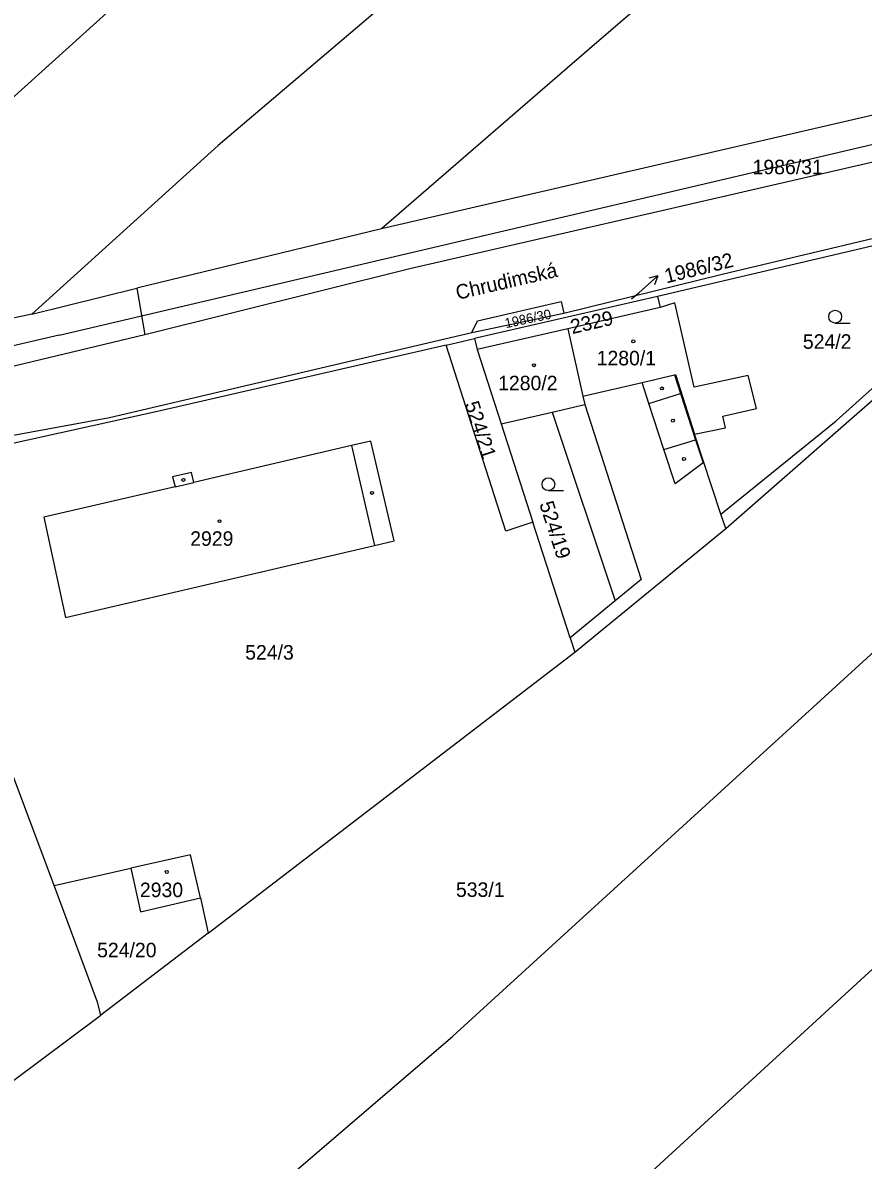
# Model space of a CAD drawing. Extents: x -679220 to -673243, y -1075091 to -1066557.
# Drawn here: x -675460.3 to -675361.9, y -1071521.5 to -1071388.2 of the extents above; entities that cross this region are included whole.
import ezdxf

# ---------------------------------------------------------------- set-up
doc = ezdxf.new("R2010")
doc.units = 0
for name, color, linetype in [('Hranice parcel', 7, 'Continuous'), ('Parcelní čísla', 7, 'Continuous'), ('Pop  PČ popisy', 7, 'Continuous'), ('Poz předměty', 7, 'Continuous'), ('Vnitřní kresba', 7, 'Continuous'), ('Značky budov', 7, 'Continuous'), ('Značky kultur', 7, 'Continuous')]:
    doc.layers.add(name, color=color, linetype=linetype)

msp = doc.modelspace()

# ---------------------------------------------------------------- linework, layer by layer
at = {"layer": 'Hranice parcel'}
for p, q in [((-675473.8, -1071408.08), (-675431.49, -1071369.79)), ((-675318.85, -1071389.28), (-675418.33, -1071412.33)), ((-675335.31, -1071408.32), (-675385.99, -1071420.25)), ((-675378.01, -1071447.45), (-675332.84, -1071407.84)), ((-675418.33, -1071412.33), (-675447, -1071419.28)), ((-675459.27, -1071422.32), (-675447, -1071419.28)), ((-675447, -1071419.28), (-675446.03, -1071424.76)), ((-675385.99, -1071420.25), (-675407.45, -1071425.19)), ((-675385.99, -1071420.25), (-675385.69, -1071421.54)), ((-675407.75, -1071424.49), (-675396.97, -1071422.23)), ((-675385.69, -1071421.54), (-675396.49, -1071424.05)), ((-675459.27, -1071422.32), (-675497.29, -1071430.59)), ((-675396.49, -1071424.05), (-675407.12, -1071426.47)), ((-675410.77, -1071425.95), (-675407.45, -1071425.19)), ((-675407.45, -1071425.19), (-675407.12, -1071426.47)), ((-675407.12, -1071426.47), (-675404.31, -1071435.18)), ((-675404.31, -1071435.18), (-675400.59, -1071446.72)), ((-675456.67, -1071489.28), (-675474.96, -1071440.46)), ((-675378.01, -1071447.45), (-675378.6, -1071445.78)), ((-675396.22, -1071460.27), (-675400.59, -1071446.72)), ((-675395.67, -1071461.93), (-675378.01, -1071447.45)), ((-675390.96, -1071455.94), (-675396.22, -1071460.27)), ((-675396.22, -1071460.27), (-675395.67, -1071461.93)), ((-675438.62, -1071494.86), (-675395.67, -1071461.93)), ((-675330.22, -1071470.97), (-675431.53, -1071563.96)), ((-675456.67, -1071489.28), (-675447.68, -1071487.26)), ((-675439.54, -1071490.75), (-675438.62, -1071494.86)), ((-675438.62, -1071494.86), (-675451.19, -1071504.5))]:
    msp.add_line(p, q, dxfattribs=at)
for points in [[(-675341.09, -1071322.13), (-675401.96, -1071372.38), (-675437.45, -1071402.56), (-675459.27, -1071422.32)], [(-675337.64, -1071342.74), (-675393.97, -1071391.25), (-675418.33, -1071412.33)], [(-675217.92, -1071371.53), (-675301.86, -1071390.93), (-675303.44, -1071391.29), (-675315.55, -1071394.09), (-675316.79, -1071394.38), (-675340.61, -1071399.88), (-675384.5, -1071409.99), (-675415.03, -1071417), (-675446.03, -1071424.76)], [(-675396.97, -1071422.23), (-675378.45, -1071417.66), (-675338.21, -1071408.06), (-675316.04, -1071402.94), (-675314.7, -1071402.63), (-675302.3, -1071399.76), (-675300.75, -1071399.4), (-675220.45, -1071380.85), (-675220.72, -1071381.87)], [(-675378.6, -1071445.78), (-675365.09, -1071434.82), (-675339.35, -1071411.71), (-675335.31, -1071408.32)], [(-675407.75, -1071424.49), (-675407.09, -1071423.1), (-675397.27, -1071420.83), (-675396.97, -1071422.23)], [(-675378.6, -1071445.78), (-675381.67, -1071436.38), (-675378.03, -1071435.64), (-675378.34, -1071434.3), (-675374.42, -1071433.4), (-675375.37, -1071429.5), (-675381.7, -1071430.88), (-675383.96, -1071421.02), (-675385.69, -1071421.54)], [(-675446.03, -1071424.76), (-675469.71, -1071430.4), (-675515.7, -1071441.38), (-675527.18, -1071443.66), (-675537.94, -1071445.45), (-675549.16, -1071447.47), (-675554.65, -1071448.24)], [(-675489.73, -1071441.71), (-675450.2, -1071434.45), (-675407.75, -1071424.49)], [(-675396.49, -1071424.05), (-675394.74, -1071431.95), (-675394.53, -1071432.93), (-675387.91, -1071453.44), (-675390.96, -1071455.94)], [(-675410.77, -1071425.95), (-675444.57, -1071433.73), (-675474.96, -1071440.46)], [(-675400.59, -1071446.72), (-675403.76, -1071447.77), (-675410.77, -1071425.95)], [(-675404.31, -1071435.18), (-675398.33, -1071433.8), (-675390.96, -1071455.94)], [(-675466.35, -1071555.26), (-675409.98, -1071506.95), (-675330.97, -1071434.76)], [(-675419.13, -1071449.43), (-675416.85, -1071448.91), (-675419.57, -1071437.22), (-675421.85, -1071437.74), (-675440.31, -1071442.04), (-675440.58, -1071440.88), (-675442.79, -1071441.39), (-675442.51, -1071442.56), (-675457.89, -1071446.14), (-675455.35, -1071457.88), (-675419.13, -1071449.43)], [(-675439.54, -1071490.75), (-675440.7, -1071485.71), (-675447.68, -1071487.26)], [(-675447.68, -1071487.26), (-675446.55, -1071492.36), (-675439.54, -1071490.75)], [(-675451.19, -1071504.5), (-675451.57, -1071502.94), (-675456.67, -1071489.28)], [(-675505.23, -1071542.76), (-675492.76, -1071535.53), (-675451.19, -1071504.5)]]:
    msp.add_lwpolyline(points, dxfattribs=at)
at = {"layer": 'Pop  PČ popisy'}
for p, q in [((-675388.21, -1071419.82), (-675385.95, -1071417.85)), ((-675385.95, -1071417.85), (-675387.03, -1071418.13)), ((-675385.95, -1071417.85), (-675386.37, -1071418.89)), ((-675389.05, -1071420.55), (-675388.21, -1071419.82))]:
    msp.add_line(p, q, dxfattribs=at)
at = {"layer": 'Poz předměty'}
for q in [(-675340.53, -1071397.65), (-675507.44, -1071436.69)]:
    msp.add_line((-675456.06, -1071424.8), q, dxfattribs=at)
at = {"layer": 'Vnitřní kresba'}
for p, q in [((-675387.81, -1071430.32), (-675384.01, -1071429.43)), ((-675384.01, -1071429.43), (-675383.91, -1071429.4)), ((-675384.01, -1071429.43), (-675383.3, -1071431.61)), ((-675383.91, -1071429.4), (-675381.67, -1071436.38)), ((-675394.74, -1071431.95), (-675387.81, -1071430.32)), ((-675387.01, -1071432.79), (-675387.81, -1071430.32)), ((-675387.01, -1071432.79), (-675383.3, -1071431.61)), ((-675383.3, -1071431.61), (-675381.55, -1071437.04)), ((-675398.33, -1071433.8), (-675394.53, -1071432.93)), ((-675385.25, -1071438.21), (-675387.01, -1071432.79)), ((-675421.85, -1071437.74), (-675419.13, -1071449.43)), ((-675385.25, -1071438.21), (-675381.55, -1071437.04)), ((-675383.95, -1071442.22), (-675385.25, -1071438.21)), ((-675381.55, -1071437.04), (-675380.66, -1071439.76)), ((-675380.66, -1071439.76), (-675383.95, -1071442.22)), ((-675442.51, -1071442.56), (-675440.31, -1071442.04))]:
    msp.add_line(p, q, dxfattribs=at)
at = {"layer": 'Značky budov'}
for centre in [(-675388.84, -1071425.52), (-675400.48, -1071428.31), (-675385.49, -1071431.04), (-675384.2, -1071434.81), (-675382.91, -1071439.31), (-675441.53, -1071441.75), (-675419.43, -1071443.28), (-675437.3, -1071446.59), (-675443.47, -1071487.7)]:
    msp.add_circle(centre, 0.175, dxfattribs=at)
at = {"layer": 'Značky kultur'}
for p, q in [((-675365.2, -1071423.37), (-675363.45, -1071423.37)), ((-675398.78, -1071443.01), (-675397.03, -1071443.01))]:
    msp.add_line(p, q, dxfattribs=at)
for centre in [(-675365.2, -1071422.62), (-675398.78, -1071442.26)]:
    msp.add_circle(centre, 0.75, dxfattribs=at)

# ---------------------------------------------------------------- texts
at = {"layer": 'Parcelní čísla'}
for s, p in [('1986/31', (-675374.87, -1071405.93)), ('524/2', (-675368.98, -1071426.39)), ('1280/1', (-675393.13, -1071428.33)), ('1280/2', (-675404.67, -1071431.25)), ('2929', (-675440.73, -1071449.48)), ('524/3', (-675434.29, -1071462.81)), ('2930', (-675446.62, -1071490.65)), ('533/1', (-675409.61, -1071490.62)), ('524/20', (-675451.63, -1071497.7))]:
    msp.add_text(s, height=1.7, dxfattribs=at).set_placement(p)
for s, height, rotation, p in [('1986/32', 1.7, 14, (-675384.96, -1071418.73)), ('1986/30', 1.14, 12, (-675403.76, -1071423.98)), ('2329', 1.7, 13, (-675395.99, -1071424.67)), ('524/21', 1.7, 288, (-675408.61, -1071432.85)), ('524/19', 1.7, 288, (-675399.87, -1071444.56))]:
    msp.add_text(s, height=height, rotation=rotation, dxfattribs=at).set_placement(p)
at = {"layer": 'Pop  PČ popisy'}
msp.add_text('Chrudimská', height=1.7, rotation=13, dxfattribs=at).set_placement((-675409.42, -1071420.66))

doc.saveas('drawing.dxf')
